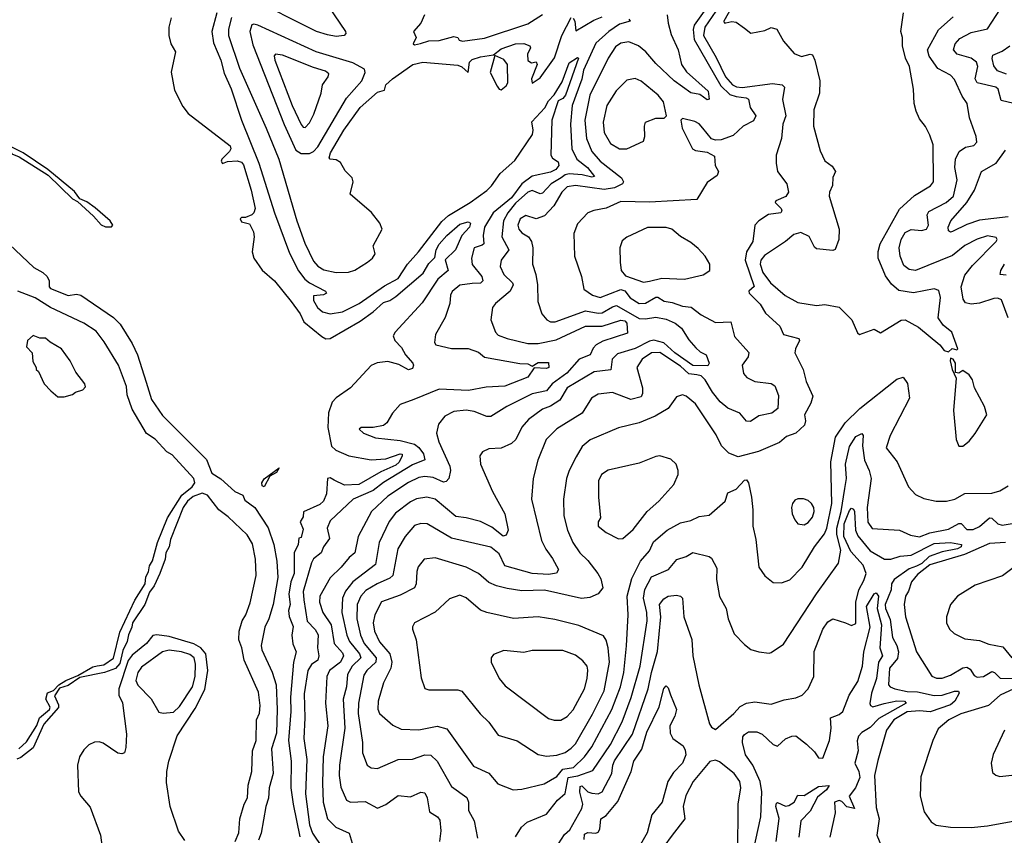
# Model space of a CAD drawing. Extents: x 1268547 to 1425625, y 515768 to 616754.
# Tile 401 of 507: x 1349279 to 1354056, y 598115 to 602072. Entities that reach past the tile are written whole.
import ezdxf

# ---------------------------------------------------------------- set-up
doc = ezdxf.new("R2010")
doc.units = 0

msp = doc.modelspace()

# ---------------------------------------------------------------- linework, layer by layer
at = {"layer": '0CON10XD'}
for points in [[(1350777.5, 602135), (1350860, 602015), (1350862, 602005), (1350854.3, 601995.7), (1350815, 601990.9), (1350772.6, 601997.4), (1350720, 602015), (1350385, 602183.9)], [(1352691.5, 602165), (1352602.9, 602035), (1352596.8, 601995), (1352658.6, 601888.6), (1352703.8, 601795), (1352737.6, 601755), (1352756.2, 601746.2), (1352785, 601743.3), (1352931.9, 601761.9), (1352979.2, 601755), (1352990.4, 601745)], [(1352745.9, 602154.1), (1352696, 602065), (1352697, 602057), (1352705, 602056), (1352735, 602062.5), (1352755, 602060), (1352795, 602030), (1352826.4, 602006.4), (1352895, 602018.8), (1352925, 602033.3), (1352952.5, 602025), (1352985, 601966.7), (1353037, 601907), (1353072.9, 601892.9), (1353115, 601904.4), (1353125, 601901.4), (1353137.3, 601875), (1353161.6, 601775), (1353158.8, 601715), (1353132.8, 601635), (1353130, 601555), (1353162.1, 601435), (1353185, 601386.2), (1353221.2, 601361.2), (1353237.5, 601335), (1353224.4, 601305.6), (1353222.7, 601267.3), (1353207.5, 601235), (1353205.7, 601215), (1353255.7, 601055), (1353253.1, 601005), (1353235, 600956.2), (1353225, 600952.5), (1353145, 600959.5), (1353135, 600968), (1353109.2, 601019.2), (1353069.2, 601039.2), (1353035, 601030), (1352994.4, 600995.6), (1352892.5, 600927.5), (1352874.6, 600905.4), (1352871.4, 600885), (1352885.3, 600845.3), (1352921.7, 600795), (1352993.4, 600733.4), (1353055, 600700.2), (1353145, 600684.3), (1353185, 600689.6), (1353255, 600676.9), (1353316, 600615), (1353343.1, 600553.1), (1353354.2, 600544.2), (1353425, 600570), (1353455, 600552), (1353555, 600614), (1353575, 600615.7), (1353639.3, 600579.3), (1353743.6, 600493.6), (1353765, 600467.5), (1353785, 600460)], [(1350236.2, 602105), (1350211.4, 602015), (1350219.2, 601959.2), (1350254.6, 601875), (1350271.5, 601811.5), (1350305, 601736), (1350356.1, 601585), (1350439.8, 601375), (1350515.6, 601135), (1350588.6, 600938.6), (1350632.8, 600852.8), (1350663.4, 600813.4), (1350685, 600794.3), (1350762.5, 600755), (1350767.5, 600745), (1350753.3, 600736.7), (1350705, 600732.5), (1350705, 600710), (1350724.8, 600674.8), (1350749.2, 600655), (1350785, 600645.4), (1350845.6, 600655), (1350927.1, 600695), (1351049.1, 600780.9), (1351115, 600815.6), (1351160.8, 600885), (1351214.7, 600945.3), (1351327.4, 601092.6), (1351358.9, 601121.1), (1351464.5, 601185), (1351545, 601243.6), (1351568.3, 601265), (1351610.9, 601325), (1351681.8, 601388.2), (1351767.2, 601515), (1351770.9, 601535), (1351763.9, 601576.1), (1351826.3, 601643.7), (1351845, 601677.2), (1351872.4, 601707.6), (1351910.6, 601769.4), (1351945, 601863.1), (1351985, 601888.5), (1351990, 601885), (1351926.5, 601705), (1351915, 601689.7), (1351892.2, 601677.8), (1351861.1, 601585), (1351855.8, 601415), (1351865, 601399.7), (1351892.2, 601382.2), (1351895.2, 601365), (1351879.7, 601345), (1351855, 601331.6), (1351765, 601313.3), (1351715, 601274.6), (1351665, 601207.3), (1351576.3, 601135), (1351534.8, 601065), (1351528.1, 601025), (1351530.8, 600985), (1351522.9, 600977.1), (1351484.4, 600965.6), (1351471.6, 600915), (1351473.9, 600883.9), (1351521.8, 600825), (1351526.8, 600805), (1351515, 600792.9), (1351475, 600792.3), (1351415, 600782.9), (1351377.1, 600752.9), (1351369.1, 600735), (1351366, 600695), (1351343.2, 600626.8), (1351296, 600545), (1351291.9, 600505), (1351298, 600495), (1351375, 600476.8), (1351455, 600476.7), (1351505, 600457.9), (1351534, 600435), (1351705, 600403.2), (1351745, 600402.5), (1351765, 600391.4), (1351795, 600407.8), (1351845, 600408.8), (1351845.8, 600385), (1351835, 600380), (1351775, 600383.3), (1351745, 600337.8), (1351633.3, 600293.3), (1351541.9, 600288.1), (1351457.4, 600272.6), (1351315, 600278.4), (1351191, 600229), (1351125, 600204.4), (1351087.4, 600162.6), (1351060, 600115), (1351045, 600103.3), (1350995, 600092.5), (1350936.4, 600093.6), (1350926.7, 600085), (1350946.7, 600065), (1351005, 600042.5), (1351125, 600030.4), (1351195, 600011.7), (1351215, 599996.2), (1351238.7, 599965), (1351244.2, 599935.8), (1351185, 599912.6), (1351045, 599826.1), (1350995, 599787.1), (1350897.1, 599745), (1350785, 599640.5), (1350770.8, 599605), (1350782.9, 599555), (1350753.3, 599515), (1350741.5, 599485), (1350705, 599455.4), (1350695, 599436.5), (1350655, 599297.5), (1350657.2, 599257.2), (1350673.5, 599153.5), (1350713.6, 599113.6), (1350726.8, 599086.8), (1350723.9, 599025), (1350731.1, 598985), (1350725.3, 598965), (1350695, 598943.1), (1350677.8, 598915), (1350659.2, 598800.8), (1350663.5, 598685), (1350657.6, 598585), (1350672, 598482), (1350666.2, 598316.2), (1350685.5, 598165.5), (1350700.5, 598125), (1350746.2, 598055)], [(1352420.4, 602095), (1352425.5, 602055), (1352439.7, 601999.7), (1352474.6, 601925), (1352490, 601855), (1352515, 601819.4), (1352619.5, 601725), (1352625, 601686.7), (1352615, 601682.7), (1352578.2, 601708.2), (1352535, 601717.6), (1352455, 601774.6), (1352365, 601858.6), (1352317.5, 601915), (1352281.6, 601945), (1352235, 601964.3), (1352195, 601957.6), (1352169.5, 601940.5), (1352134.4, 601885.6), (1352045.3, 601705), (1352021.4, 601585), (1352029.6, 601495), (1352055, 601432.9), (1352095.3, 601385), (1352198.2, 601305), (1352209.1, 601285), (1352204, 601276), (1352165, 601255.6), (1352115, 601248.6), (1351975, 601267.4), (1351935, 601260.2), (1351909.2, 601235), (1351871.3, 601168.7), (1351825, 601119.3), (1351785, 601106.2), (1351735, 601121.2), (1351707.3, 601105), (1351696.6, 601075), (1351701.6, 601055), (1351715, 601038.2), (1351747.6, 601017.6), (1351762.9, 600995), (1351769.6, 600965), (1351766.5, 600885), (1351783.8, 600835), (1351792.2, 600785), (1351793.6, 600705), (1351811.9, 600645), (1351837.5, 600615), (1351855, 600605.5), (1351876.4, 600606.4), (1352025, 600659.4), (1352085, 600647.4), (1352105, 600649.2), (1352155, 600679.3), (1352175, 600684.4), (1352285, 600622.1), (1352315, 600619.8), (1352365, 600627.8), (1352415, 600618.7), (1352459, 600599), (1352490, 600575), (1352525, 600517.8), (1352559.4, 600479.4), (1352580, 600460), (1352610, 600445), (1352623.5, 600405), (1352618.2, 600391.8), (1352545, 600393.7), (1352457.2, 600455), (1352405, 600504.5), (1352356.4, 600516.4), (1352335, 600512.5), (1352265, 600477.2), (1352178.9, 600451.1), (1352153.1, 600425), (1352147, 600373), (1352066.6, 600363.4), (1351935, 600285.2), (1351900, 600225), (1351855, 600196.2), (1351815, 600182.2), (1351747.8, 600132.2), (1351715.4, 600095), (1351686.5, 600035), (1351664.7, 600015.3), (1351615, 599992.9), (1351555, 599989.5), (1351524, 599975), (1351512.5, 599955), (1351515.6, 599915), (1351573.3, 599783.2), (1351633.6, 599675), (1351649.4, 599595), (1351639.1, 599570.9), (1351624.3, 599565.7), (1351569.2, 599609.2), (1351515, 599636.7), (1351445, 599655.7), (1351395, 599661.3), (1351295.5, 599745), (1351255, 599755.8), (1351205, 599746.9), (1351175, 599732.9), (1351103.2, 599676.8), (1351072.1, 599637.9), (1351023.3, 599535), (1351005, 599428.2), (1350895.4, 599344.6), (1350860.2, 599299.8), (1350845.2, 599265), (1350842.9, 599195), (1350866.6, 599085), (1350879.3, 599055), (1350928.4, 598995), (1350933.9, 598975), (1350891.9, 598935), (1350869.6, 598895), (1350864.8, 598835), (1350848.7, 598775), (1350856.7, 598635), (1350830.2, 598455), (1350829.1, 598405), (1350837.7, 598347.7), (1350864.7, 598284.7), (1350885, 598275.5), (1350955, 598279.4), (1351015, 598246.9), (1351055, 598264.3), (1351115, 598308.2), (1351175, 598301.5), (1351225, 598323.8), (1351245, 598320.6), (1351256.5, 598296.5), (1351268.3, 598228.3), (1351305.6, 598205), (1351318.1, 598188.1), (1351323.1, 598136.9), (1351315.5, 598085)], [(1351242.5, 602095), (1351226, 602055), (1351190, 602015), (1351202.9, 601985), (1351187.5, 601955), (1351195, 601950), (1351224.5, 601955.5), (1351265, 601968.9), (1351315, 601971.4), (1351385, 601989.6), (1351405.7, 601985.7), (1351411.7, 601971.7), (1351427, 601967), (1351535, 601982.8), (1351745, 602052), (1351815, 602096.3)], [(1352615.8, 602135), (1352551.4, 602045), (1352546.5, 602023.5), (1352551, 601975), (1352681.5, 601751.5), (1352725, 601709.2), (1352755, 601698.6), (1352803.2, 601693.2), (1352815, 601685.5), (1352822.5, 601645), (1352850.3, 601605), (1352838.9, 601581.1), (1352789.2, 601555), (1352740.9, 601509.1), (1352681.7, 601488.3), (1352655, 601487.1), (1352635, 601494), (1352592.9, 601545), (1352575, 601566.9), (1352555, 601577.1), (1352495, 601592.5), (1352487.5, 601585), (1352492.5, 601545), (1352543.8, 601445), (1352557.3, 601437.3), (1352615, 601428.6), (1352649.5, 601409.5), (1352653.3, 601365), (1352668.8, 601335), (1352663.3, 601315), (1352615, 601281.2), (1352565, 601199.2), (1352335, 601185.7), (1352195, 601189.3), (1352125, 601157.5), (1352065, 601146.5), (1352035, 601134.4), (1351985, 601081.4), (1351967.7, 601035), (1351970.9, 600925), (1352005.4, 600825.4), (1352015.7, 600765), (1352057.5, 600735), (1352095, 600723.6), (1352195, 600763.4), (1352215, 600756.6), (1352241.7, 600721.7), (1352285, 600695.2), (1352315, 600696), (1352365, 600725.8), (1352375, 600725.3), (1352406.3, 600706.3), (1352445, 600700), (1352495, 600681.8), (1352536.5, 600676.5), (1352585, 600639.6), (1352655, 600602.7), (1352728.6, 600605), (1352747.5, 600535), (1352816.8, 600456.8), (1352813.2, 600436.8), (1352784.4, 600395), (1352790.6, 600355), (1352807.5, 600335), (1352845, 600316.4), (1352925, 600306.4), (1352943.1, 600295), (1352961.4, 600248.6), (1352957.8, 600185), (1352928, 600162), (1352865, 600149.4), (1352825, 600122.9), (1352805, 600123.3), (1352772.5, 600162.5), (1352715, 600186.2), (1352678.1, 600218.1), (1352639.7, 600265), (1352604.5, 600325), (1352585, 600344.1), (1352565, 600348.3)], [(1353785, 600460), (1353803.6, 600476.4), (1353825, 600470), (1353830, 600475), (1353802, 600555), (1353759.7, 600589.7), (1353736, 600625), (1353746.7, 600723.3), (1353738.5, 600758.5), (1353715, 600765.4), (1353615, 600747.3), (1353545, 600757.3), (1353508.5, 600788.5), (1353479.6, 600829.6), (1353443.9, 600915), (1353443.4, 600946.6), (1353453.3, 600985), (1353547, 601153), (1353621, 601219), (1353698.6, 601265), (1353712.5, 601285), (1353711.5, 601465), (1353695, 601512), (1353673.3, 601553.3), (1353645, 601590), (1353627.9, 601627.9), (1353618.5, 601665), (1353615.3, 601735.3), (1353596, 601845), (1353577.5, 601885), (1353562.7, 601945), (1353561.8, 601985), (1353553.8, 602015), (1353566.4, 602105)], [(1354102, 601665), (1354040.4, 601680.4), (1354026.2, 601735), (1354015.6, 601745), (1353924.5, 601765), (1353914.8, 601785), (1353928.1, 601845), (1353921.9, 601865), (1353895.4, 601885.5), (1353827.8, 601905), (1353808.9, 601925), (1353818.2, 601955), (1353840.2, 601979.8), (1353895, 602008.8), (1353975, 602026.5), (1354037.8, 602125)], [(1350015, 602080.5), (1350003.3, 602035), (1350003.7, 601995), (1350012.8, 601955), (1350035.4, 601915), (1350013.6, 601816.4), (1350030.8, 601729.3), (1350070.1, 601650.1), (1350097.2, 601617.2), (1350300, 601460), (1350303.2, 601445), (1350297.9, 601432.1), (1350260.5, 601395), (1350257.1, 601385), (1350263.4, 601373.4), (1350286.8, 601383.2), (1350335, 601386.1), (1350355, 601380.9), (1350365, 601367.8), (1350403, 601245), (1350421.5, 601155), (1350415.6, 601135), (1350405.4, 601124.6), (1350375, 601111.9), (1350355, 601112.5), (1350349.4, 601105), (1350355, 601091.1), (1350395, 601081.2), (1350413.3, 601043.2), (1350417.4, 601017.4), (1350407.5, 600945), (1350415.7, 600915), (1350455, 600856), (1350515, 600804.5), (1350596.5, 600705), (1350640.9, 600645), (1350657.3, 600605), (1350745.8, 600534.2), (1350765, 600522.9), (1350785.6, 600525), (1350930.4, 600609.6), (1350995, 600653.6), (1351045, 600699.4), (1351075, 600709.2), (1351105, 600728.8), (1351237.3, 600842.7), (1351265, 600888.7), (1351292.7, 600917.3), (1351300, 600955), (1351315, 600982.8), (1351351.9, 601025), (1351415, 601079), (1351455, 601090.2), (1351467.1, 601085), (1351461.6, 601065), (1351424.8, 601025.2), (1351394.2, 600955), (1351344.2, 600905.8), (1351358.2, 600855), (1351307.5, 600812.5), (1351232, 600698), (1351100.5, 600555), (1351091.7, 600538.3), (1351098.9, 600515), (1351131.8, 600481.8), (1351150.9, 600445), (1351185.9, 600405.9), (1351190, 600395), (1351185, 600379.5), (1351165, 600372.5), (1351118.7, 600398.7), (1351065, 600413.1), (1351013.2, 600406.8), (1350985, 600394.5), (1350884.6, 600285.4), (1350815, 600236.3), (1350795, 600215.3), (1350777.6, 600165), (1350773.9, 600093.9), (1350792.2, 600002.2), (1350813.9, 599983.9), (1350876.2, 599956.1), (1350985, 599935.5), (1351055, 599940.9), (1351125, 599965.5), (1351134.4, 599964.4), (1351135.3, 599955), (1351120.4, 599925), (1351105, 599910.3), (1351031.8, 599878.2), (1350925, 599817.3), (1350855, 599814), (1350805, 599837.7), (1350785, 599849.2), (1350772.1, 599845), (1350768.3, 599771.7), (1350754, 599735), (1350735, 599719.7), (1350656.4, 599683.6), (1350655, 599660), (1350640, 599635), (1350655, 599600), (1350645, 599560), (1350633, 599557), (1350630, 599525), (1350611.5, 599485), (1350611.4, 599385), (1350594.8, 599345.2), (1350584.5, 599285), (1350591.3, 599235), (1350584.3, 599205.7), (1350586, 599176), (1350606.9, 599126.9), (1350599.6, 599085), (1350605, 599043.3), (1350620, 599005), (1350608.2, 598955), (1350592.4, 598785), (1350595.2, 598715.2), (1350583, 598575), (1350596.5, 598475), (1350594.7, 598345), (1350605.6, 598265.6), (1350637.8, 598107.8)], [(1350307.4, 602082.6), (1350292.2, 602025), (1350292.3, 601995), (1350346, 601836), (1350475.5, 601545.5), (1350535.9, 601395), (1350623.8, 601095), (1350663.2, 600986.8), (1350705, 600900.5), (1350726.2, 600876.2), (1350755, 600858.3), (1350814.6, 600844.6), (1350875, 600847.3), (1350905, 600856.6), (1350966.7, 600895), (1350990.9, 600915), (1351003.2, 600935), (1350994.6, 600975), (1351037.2, 601055), (1351026.7, 601085), (1350986.5, 601136.5), (1350882.5, 601225), (1350898, 601285), (1350892.5, 601305), (1350858.8, 601338.8), (1350835, 601379.5), (1350815, 601391.8), (1350785.6, 601395.6), (1350781.1, 601401.1), (1350786.8, 601425), (1350851.6, 601535), (1350931.9, 601645), (1351015, 601719.5), (1351049.7, 601730.3), (1351055.8, 601755), (1351088.1, 601785), (1351186.2, 601855), (1351234.7, 601865.3), (1351405, 601850.3), (1351425, 601843.5), (1351455, 601816), (1351460.8, 601865), (1351475, 601878.1), (1351515, 601891.7), (1351578.3, 601901.7), (1351615, 601930.2), (1351685, 601954.2), (1351725, 601956), (1351753.8, 601945), (1351757.5, 601935), (1351743.3, 601905), (1351745, 601873.8), (1351761.9, 601861.9), (1351785, 601866.7), (1351790.6, 601855), (1351762.2, 601785), (1351765, 601763.8), (1351805, 601788.8), (1351874.1, 601885.9), (1351908.7, 601995), (1351955, 602082.5)], [(1350685, 601421.8), (1350705, 601432.2), (1350725, 601454.1), (1350865, 601690.8), (1350939.2, 601775), (1350955.8, 601815.8), (1350952.3, 601832.3), (1350895, 601862.7), (1350717.8, 601915), (1350435, 602045.3), (1350415, 602050.7), (1350405, 602047.3), (1350395.3, 602014.7), (1350410.1, 601950.1), (1350562.5, 601562.5), (1350619.3, 601439.3), (1350645, 601423.1), (1350685, 601421.8)], [(1352234.2, 602075), (1352240.8, 602065), (1352189.7, 602050.3), (1352137.2, 602015), (1352075, 601958.4), (1352015, 601826), (1352006.4, 601783.6), (1351959.4, 601655), (1351951.9, 601565), (1351958.7, 601445), (1351982.4, 601395), (1352034.2, 601355), (1352068.3, 601311.7), (1352055, 601307.1), (1352008.9, 601318.9), (1351945, 601323.7), (1351925, 601318.6), (1351905.9, 601305), (1351858, 601275), (1351815, 601230), (1351805, 601226.9), (1351765, 601243), (1351745, 601235.5), (1351685, 601182), (1351647.8, 601135), (1351625.8, 601095), (1351618.5, 601018.5), (1351652.8, 600955), (1351615.4, 600905), (1351610, 600875), (1351628.6, 600835), (1351670, 600795), (1351673.1, 600785), (1351658.7, 600755), (1351587.5, 600695), (1351573.1, 600675), (1351564.5, 600615), (1351586.9, 600555), (1351600.8, 600540.8), (1351645, 600525.5), (1351745, 600500.2), (1351795, 600501), (1351882.2, 600517.8), (1352025, 600585.2), (1352105, 600584.8), (1352195, 600613.5), (1352215, 600610.2), (1352225, 600599.6), (1352228.6, 600551.4), (1352108.1, 600511.9), (1352076.5, 600495), (1352061.9, 600478.1), (1352047.6, 600445), (1351994.1, 600425), (1351933.9, 600356.1), (1351862.6, 600305), (1351835, 600270.5), (1351765, 600256.6), (1351643.3, 600195), (1351565, 600146.9), (1351545, 600146.7), (1351485, 600170.7), (1351445, 600177.3), (1351385, 600170), (1351341.3, 600148.7), (1351310.9, 600109.1), (1351301.8, 600065), (1351313, 600023), (1351366, 599905), (1351369.7, 599885), (1351361.8, 599845), (1351348.2, 599831.8), (1351335, 599828.6), (1351285, 599849.8), (1351245, 599856), (1351215, 599849.8), (1351165, 599826.7), (1351065, 599759.8), (1350986.6, 599685), (1350921.4, 599565), (1350904.7, 599485.3), (1350877, 599463), (1350839.2, 599415), (1350785, 599363.8), (1350735.3, 599275), (1350733.1, 599245), (1350749.7, 599195), (1350789.8, 599135), (1350804.8, 599044.8), (1350845, 598999.7), (1350850.6, 598985), (1350835.1, 598954.9), (1350781.7, 598915), (1350768.8, 598885), (1350762.6, 598755), (1350773.6, 598645), (1350750.9, 598495), (1350747.7, 598367.7), (1350751.6, 598275), (1350773.1, 598195), (1350813.4, 598153.4), (1350878.5, 598125), (1350907.4, 598027.4)], [(1351965, 602078.7), (1351972.4, 602065), (1351977.5, 602017.5), (1352065, 602069.7), (1352105, 602084.8)], [(1354074.7, 600625), (1354042.2, 600712.2), (1354025, 600720.4), (1354005, 600718.6), (1353935, 600696.5), (1353895, 600692), (1353867.8, 600697.8), (1353856.2, 600716.2), (1353846.8, 600775), (1353865, 600832.2), (1353901.1, 600878.9), (1354016.9, 600995), (1354020.8, 601005), (1354016.2, 601015), (1353975, 601022.5), (1353925, 601007.6), (1353865, 600976.7), (1353805, 600927.5), (1353625, 600855.3), (1353595, 600859.2), (1353568.7, 600878.7), (1353550.4, 600925), (1353545.8, 600965), (1353555, 601005.6), (1353575, 601038.5), (1353605, 601054), (1353655, 601048.7), (1353677.8, 601055), (1353688.1, 601075), (1353682.2, 601125), (1353689.2, 601140.8), (1353774.8, 601185.2), (1353809.7, 601215), (1353827.4, 601295), (1353816.7, 601355), (1353818.9, 601395), (1353837.1, 601432.9), (1353867.1, 601452.9), (1353908.8, 601461.2), (1353922.7, 601477.3), (1353919.4, 601505), (1353886.4, 601595), (1353875.4, 601665), (1353851, 601701), (1353815, 601781.4), (1353795, 601802.2), (1353733.9, 601835), (1353690.8, 601895), (1353683.1, 601925), (1353737.3, 602022.7), (1353807.5, 602085)], [(1350665, 601548), (1350685, 601570.7), (1350707.1, 601612.9), (1350742.2, 601715), (1350748, 601755), (1350776.7, 601795), (1350778.7, 601808.7), (1350762.5, 601822.5), (1350705, 601839.2), (1350555, 601898.9), (1350521.2, 601905), (1350513.8, 601896.2), (1350516.7, 601875), (1350601, 601655), (1350645, 601562.7), (1350655, 601550), (1350665, 601548)], [(1354066.8, 601806.8), (1354023.8, 601823.9), (1354005, 601848.1), (1353996.4, 601883.6), (1353999.7, 601900.3), (1354045, 601918.8), (1354083.5, 601945)], [(1351615, 601731.4), (1351639.4, 601750.6), (1351647.7, 601765), (1351646.1, 601855), (1351628.3, 601878.2), (1351585, 601897.5), (1351561.3, 601815), (1351595, 601748.9), (1351605, 601734.4), (1351615, 601731.4)], [(1352225, 601444.5), (1352305, 601481.9), (1352312.5, 601505), (1352310, 601555), (1352315.4, 601574.6), (1352365, 601594.3), (1352406.2, 601593.8), (1352417.5, 601605), (1352402.5, 601672.5), (1352376.7, 601705), (1352295, 601772.9), (1352265, 601785.6), (1352225, 601778.2), (1352172.9, 601727.1), (1352128.4, 601655), (1352109.3, 601575), (1352115.3, 601525), (1352145, 601471.1), (1352188.8, 601445), (1352225, 601444.5)], [(1352990.4, 601745), (1352980, 601685), (1352995.4, 601605), (1352982.1, 601565), (1352975.4, 601495), (1352949.4, 601415), (1352949.2, 601375), (1352955.8, 601335), (1353001.1, 601275), (1353009.5, 601235), (1352996.2, 601213.8), (1352946.9, 601193.1), (1352944.2, 601185), (1352973.1, 601155), (1352976.9, 601145), (1352971.2, 601135), (1352912.7, 601127.3), (1352864.7, 601095.3), (1352845.6, 601075), (1352836.4, 600995), (1352804.8, 600945.2), (1352798.9, 600905), (1352842.5, 600777.5), (1352816, 600755), (1352818.1, 600745), (1352871.7, 600691.8), (1352897.4, 600647.4), (1352967.1, 600585), (1352984.2, 600545), (1353059.2, 600525), (1353063.1, 600515), (1353042.9, 600475), (1353039.5, 600455), (1353080.8, 600375), (1353095, 600316.2), (1353126.8, 600245), (1353118.1, 600211.9), (1353086.2, 600155), (1353090.8, 600125), (1353086.7, 600105), (1353045, 600065.8), (1352999.7, 600050.3), (1352965, 600020), (1352863.2, 599976.8), (1352765, 599950.6), (1352719.3, 599969.3), (1352684, 600005), (1352658.3, 600058.3), (1352558.7, 600208.7), (1352513.3, 600245), (1352495, 600251.2), (1352465, 600241.2), (1352425.6, 600185), (1352361.8, 600148.2), (1352283.9, 600116.1), (1352185, 600090.9), (1352047.1, 600032.9), (1352008.6, 600001.4), (1351978.5, 599951.5), (1351944.7, 599885), (1351932, 599845), (1351917.3, 599745), (1351920, 599665), (1351937.5, 599595), (1351962.9, 599535), (1351997.1, 599485), (1352035, 599447.9), (1352084.6, 599384.6), (1352098.8, 599358.8), (1352108.9, 599315), (1352085, 599286.7), (1352045, 599268.2), (1352005, 599262.9), (1351825, 599303.5), (1351715, 599301.4), (1351645, 599311.8), (1351592, 599325), (1351555, 599341.5), (1351505, 599384.7), (1351445, 599415.3), (1351295, 599460.9), (1351242, 599455), (1351213.3, 599416.7), (1351206.2, 599395), (1351202.5, 599335), (1351194.5, 599315), (1351125, 599279.1), (1351035, 599246.7), (1351002.8, 599185), (1350994.8, 599145), (1351001.1, 599105), (1351025, 599054), (1351074.7, 598995), (1351085.3, 598955), (1351079.2, 598925), (1351044.6, 598855), (1351018.5, 598765), (1351016.3, 598726.3), (1351024.4, 598705), (1351088.9, 598648.9), (1351129.8, 598629.8), (1351215, 598627.1), (1351304.5, 598644.5), (1351351.2, 598631.2), (1351480.4, 598450.4), (1351555, 598415.6), (1351598.8, 598365), (1351674.1, 598335.9), (1351715, 598338.9), (1351824.2, 598365), (1351885, 598400.5), (1351914.2, 598435.8), (1351966.8, 598443.2), (1352019.8, 598495), (1352055, 598544.7), (1352152.6, 598725), (1352194.8, 598835), (1352210, 598905), (1352223.8, 599033.8), (1352232.1, 599185), (1352225.8, 599275), (1352249.8, 599360.2), (1352291.6, 599445), (1352334.5, 599495.5), (1352355, 599539.2), (1352420, 599595), (1352485, 599631.1), (1352535, 599642.5), (1352575, 599662.1), (1352625, 599668), (1352702.2, 599735), (1352714.5, 599775.5), (1352755, 599794), (1352795, 599838), (1352805, 599838.8), (1352815.5, 599825.5), (1352829.4, 599755), (1352836.6, 599693.4), (1352835.6, 599615), (1352850, 599550), (1352865.5, 599415), (1352894.1, 599374.1), (1352935, 599341.9), (1352975, 599339.5), (1353015, 599353.5), (1353075.5, 599415), (1353135.2, 599514.8), (1353183, 599577), (1353195, 599605.5), (1353219.8, 599725), (1353214, 599926), (1353236.5, 600046.5), (1353283.9, 600116.1), (1353354.8, 600185.2), (1353535, 600328.1), (1353565, 600338), (1353586.5, 600306.5), (1353596.4, 600235), (1353501.8, 600055), (1353482.9, 599995), (1353536.6, 599926.6), (1353591.9, 599805), (1353625, 599768.5), (1353665, 599748.2), (1353725, 599735.7), (1353775, 599735.5), (1353816.2, 599745), (1353865, 599772.5), (1353995.4, 599774.6), (1354033.6, 599786.4), (1354075, 599810)], [(1349725, 601066.7), (1349731.2, 601075), (1349717.8, 601095), (1349645, 601159.1), (1349605, 601187.9), (1349572, 601202), (1349545, 601237.7), (1349415.5, 601345), (1349296.9, 601425), (1349245, 601451.8), (1349229.1, 601450.9), (1349225.5, 601445), (1349240.6, 601420.6), (1349276.4, 601406.4), (1349417.6, 601317.6), (1349535, 601203.3), (1349559.8, 601189.8), (1349638.2, 601118.2), (1349675, 601075.8), (1349695, 601067.1), (1349725, 601066.7)], [(1354074.5, 601115.5), (1353935, 601098.3), (1353875, 601078.7), (1353805, 601043.9), (1353795, 601041.5), (1353785, 601047.5), (1353783.8, 601065), (1353796.9, 601095), (1353874, 601185), (1353910.8, 601245), (1353945.3, 601334.7), (1354016.2, 601375), (1354061.4, 601438.6)], [(1352305, 600797.7), (1352335, 600803.7), (1352395, 600817.6), (1352505, 600812.5), (1352595.4, 600834.6), (1352628, 600855), (1352628.1, 600885), (1352605.6, 600925), (1352571.7, 600961.7), (1352535, 600991.1), (1352485, 601019.5), (1352442.9, 601055), (1352415, 601064.1), (1352325, 601062.7), (1352225, 601017.3), (1352201.7, 600998.3), (1352190.5, 600965), (1352192.2, 600895), (1352198.1, 600855), (1352219.1, 600829.1), (1352305, 600797.7)], [(1349230.7, 600980.7), (1349348.7, 600868.7), (1349391.1, 600845), (1349412.4, 600825), (1349422.4, 600805), (1349422.2, 600775), (1349428.3, 600768.3), (1349515, 600733.8), (1349555, 600740), (1349575.4, 600735), (1349735, 600627.4), (1349767.4, 600595), (1349825, 600501.3), (1349851.6, 600445), (1349892.7, 600312.7), (1349919.2, 600229.2), (1349971.8, 600151.8), (1350185, 599937.3), (1350211.3, 599871.3), (1350255, 599844.7), (1350322.9, 599782.9), (1350362.2, 599765), (1350370.9, 599740.9), (1350420.2, 599705), (1350485, 599606.4), (1350511.7, 599525), (1350527.7, 599445), (1350531.6, 599365), (1350509, 599235), (1350488, 599165), (1350468.5, 599125), (1350450.7, 599035), (1350454.5, 599014.5), (1350504.6, 598905.4), (1350522.9, 598845), (1350528.4, 598725), (1350525, 598610), (1350501.5, 598535), (1350509.9, 598415), (1350488.9, 598345), (1350487.2, 598295), (1350474.2, 598255), (1350451.5, 598125), (1350438.4, 598091.6)], [(1354065, 600832), (1354036.1, 600836.1), (1354039.4, 600855), (1354056.4, 600885)], [(1349276, 598534), (1349312.3, 598567.7), (1349362.4, 598647.6), (1349375, 598684.3), (1349424.4, 598725), (1349426.9, 598736.9), (1349406.4, 598775), (1349415, 598805.8), (1349442.7, 598817.3), (1349470, 598845), (1349503.1, 598865), (1349560.8, 598889.2), (1349635, 598932.8), (1349655, 598937.5), (1349688.1, 598941.9), (1349735.2, 598974.8), (1349765, 599100.8), (1349837.5, 599255), (1349888.5, 599335), (1349890.8, 599369.2), (1349905, 599392.5), (1349908.7, 599421.3), (1349923.2, 599446.8), (1349947.7, 599535), (1349996.9, 599655), (1350065.9, 599765), (1350115.5, 599804.5), (1350129.5, 599825), (1350124.1, 599845), (1350019.8, 599959.8), (1349993.3, 599975), (1349936.5, 600036.5), (1349895, 600064.7), (1349825, 600182.5), (1349801, 600251), (1349798.4, 600291.6), (1349758.4, 600395), (1349688.9, 600508.9), (1349650.1, 600560.1), (1349589.9, 600599.9), (1349428.4, 600675), (1349355, 600722.3), (1349270.7, 600755)], [(1349495, 600242.5), (1349535, 600253.3), (1349550, 600265), (1349585, 600276.7), (1349599.2, 600290.8), (1349595.6, 600305), (1349551.6, 600361.6), (1349525, 600416.8), (1349482.9, 600475), (1349427, 600507), (1349405, 600526.5), (1349377.3, 600527.3), (1349345, 600540), (1349317.5, 600515), (1349312.5, 600485), (1349340, 600455), (1349343, 600413), (1349360, 600385), (1349360, 600375), (1349370, 600365), (1349397.5, 600305), (1349430.7, 600270.7), (1349465, 600242.5), (1349495, 600242.5)], [(1352565, 600348.3), (1352525, 600353.5), (1352485, 600390.3), (1352385, 600456.5), (1352343.8, 600455), (1352299.1, 600425), (1352272.9, 600385), (1352300.3, 600285), (1352301.3, 600258.7), (1352295, 600242), (1352245, 600229.7), (1352155, 600262.3), (1352085, 600254.6), (1352053.6, 600235), (1352007.9, 600162.1), (1351885, 600086), (1351832.9, 600035), (1351793.2, 599935), (1351770.5, 599845), (1351762.7, 599745), (1351811.1, 599545), (1351832.2, 599502.2), (1351865, 599457.8), (1351893.1, 599405), (1351883.8, 599386.2), (1351845, 599380.4), (1351765, 599384.6), (1351632.2, 599422.2), (1351605, 599480), (1351565, 599512.7), (1351375, 599556.5), (1351256.1, 599626.1), (1351225, 599628.2), (1351195, 599617.5), (1351148.8, 599565), (1351114.7, 599505), (1351089.2, 599375), (1351075, 599361.6), (1351013.6, 599335), (1350958.3, 599301.7), (1350935.2, 599274.8), (1350917.1, 599235), (1350914.5, 599165), (1350933.5, 599085), (1350950.8, 599045), (1351008.8, 598975), (1351007, 598955), (1350963, 598915), (1350949, 598891), (1350922.8, 598755), (1350921.2, 598705), (1350942.8, 598565), (1350942.2, 598515), (1350964.5, 598454.5), (1350985, 598441.5), (1351015, 598439.5), (1351115, 598482.5), (1351185, 598483.8), (1351245, 598505.3), (1351273.3, 598503.2), (1351304.4, 598474.4), (1351375, 598351.1), (1351448.3, 598298.2), (1351456.8, 598275), (1351456.4, 598235), (1351483.5, 598185), (1351500.2, 598100.2)], [(1353835, 600002.5), (1353855, 600002.9), (1353885, 600027.1), (1353915, 600064.4), (1353970.8, 600155), (1353960, 600195), (1353911.2, 600285), (1353901.2, 600325), (1353885, 600348), (1353855, 600370), (1353835, 600357.5), (1353820, 600360), (1353820, 600405), (1353807.5, 600425), (1353795, 600430), (1353793, 600417), (1353803.8, 600375), (1353823, 600333), (1353809.4, 600175), (1353823.1, 600035), (1353835, 600002.5)], [(1351685, 598107.8), (1351714.3, 598154.3), (1351740.8, 598179.2), (1351835, 598216.9), (1351888.2, 598285), (1351925, 598316.7), (1351940.7, 598395), (1351986.6, 598403.4), (1352060.4, 598429.6), (1352144.8, 598555), (1352202.5, 598665), (1352246.1, 598783.9), (1352288.8, 598935), (1352323.5, 599155), (1352322.2, 599195), (1352305.2, 599265), (1352312.5, 599307.5), (1352345, 599368.8), (1352426.3, 599403.7), (1352466.7, 599453.3), (1352512.5, 599467.5), (1352545, 599487.3), (1352625, 599467.8), (1352635, 599460), (1352660.7, 599410.7), (1352660, 599355), (1352675, 599272.5), (1352706, 599215), (1352717.1, 599165), (1352745, 599092.5), (1352795, 599040), (1352826.4, 599016.4), (1352865, 599004), (1352915, 598998), (1352925, 599002), (1352985, 599042), (1353144.2, 599285.8), (1353252.1, 599435), (1353262.3, 599497.7), (1353244.2, 599574.2), (1353242.9, 599605), (1353264.5, 599685), (1353282.2, 599797.8), (1353290.2, 599845), (1353285.4, 599915), (1353305, 600001.4), (1353335, 600049.6), (1353365, 600064.2), (1353371.9, 600055), (1353367.8, 600005), (1353377.8, 599935), (1353400.8, 599885), (1353410.2, 599845), (1353390.7, 599705), (1353393.6, 599633.6), (1353415, 599602.5), (1353547.5, 599595), (1353600.6, 599570.6), (1353645, 599562.5), (1353695, 599582.3), (1353785, 599600.2), (1353835, 599627.5), (1353847, 599627), (1353875, 599597.5), (1353905, 599598.6), (1353935, 599612.6), (1353985, 599654.1), (1353995, 599653.2), (1354025, 599626.5), (1354045, 599619.7), (1354135, 599634.1)], [(1352185, 599553.5), (1352205, 599554.5), (1352255, 599597.5), (1352322.7, 599685), (1352380.6, 599735), (1352453.6, 599816.4), (1352473.8, 599865), (1352474.2, 599885), (1352464.3, 599915), (1352438.8, 599938.8), (1352385, 599956.2), (1352365, 599952.5), (1352285, 599920.4), (1352134.6, 599885.4), (1352101.4, 599865), (1352087.8, 599835), (1352086.8, 599755), (1352097.5, 599655), (1352085.6, 599635), (1352086.5, 599615), (1352125, 599583.5), (1352185, 599553.5)], [(1350465, 599804.7), (1350455, 599810.8), (1350453.4, 599825), (1350465, 599844.6), (1350537.5, 599897.5), (1350525.5, 599875), (1350492.5, 599857.5), (1350465, 599804.7)], [(1350325.2, 598085), (1350342.9, 598127.1), (1350347, 598195), (1350368.1, 598265), (1350384, 598296), (1350388.6, 598358.6), (1350406.3, 598425), (1350409, 598525), (1350426.1, 598575), (1350427.9, 598675), (1350442.3, 598707.7), (1350445.8, 598744.2), (1350438.6, 598808.6), (1350367.8, 598965), (1350356.7, 599025), (1350342.7, 599062.7), (1350344.4, 599105.6), (1350358.8, 599155), (1350376.1, 599183.9), (1350397.7, 599242.3), (1350426.5, 599375), (1350422.8, 599455), (1350408.4, 599528.4), (1350382.6, 599572.6), (1350290.5, 599660.5), (1350245, 599693.3), (1350191.1, 599765), (1350165, 599774.4), (1350121, 599759), (1350093.8, 599735), (1350073.1, 599705), (1350010.6, 599549.4), (1350004.7, 599515), (1349989.2, 599485), (1349984.7, 599455), (1349958.7, 599385), (1349932, 599325), (1349908.7, 599295), (1349885.8, 599235), (1349826.1, 599145), (1349823.8, 599125), (1349806.6, 599086.6), (1349800.3, 599055), (1349779.2, 599010.8), (1349765, 598947.8), (1349745, 598923.8), (1349691.2, 598905), (1349570.4, 598879.6), (1349515, 598842.1), (1349471.9, 598828.1), (1349448.9, 598791.1), (1349468.1, 598748.1), (1349467, 598735), (1349396.9, 598653.1), (1349345, 598538.9), (1349285, 598491.8), (1349265, 598484.6)], [(1353085, 599620.9), (1353105, 599632.7), (1353125, 599658.6), (1353134, 599685), (1353131.3, 599705), (1353120.9, 599725), (1353105, 599738.5), (1353082.6, 599747.4), (1353055, 599747.8), (1353039.6, 599740.4), (1353028.5, 599725), (1353023.9, 599705), (1353027.7, 599675), (1353039.1, 599645), (1353054.3, 599625), (1353085, 599620.9)], [(1353285.7, 599145.7), (1353315, 599132), (1353335, 599142.5), (1353335.5, 599245), (1353349.7, 599305), (1353375, 599350.9), (1353386, 599385), (1353371.9, 599425), (1353312, 599492), (1353277.5, 599565), (1353279.5, 599625), (1353305, 599691.1), (1353315, 599702.5), (1353325, 599696.9), (1353328.9, 599685), (1353333.8, 599595), (1353345, 599568.2), (1353404.8, 599495), (1353475, 599454.8), (1353505, 599454.1), (1353551.4, 599468.6), (1353605, 599473.7), (1353715, 599529.8), (1353795, 599534.9), (1353848.8, 599525), (1353846, 599515), (1353828.8, 599505), (1353755, 599489.4), (1353691.9, 599468.1), (1353655.9, 599434.1), (1353630.5, 599420.5), (1353595, 599406.8), (1353521, 599355), (1353509, 599335), (1353507.2, 599305), (1353477.7, 599235), (1353479.8, 599215), (1353501.7, 599161.7), (1353513.6, 599073.6), (1353535.2, 599035.2), (1353543.4, 599005), (1353537.9, 598972.1), (1353499.7, 598925), (1353494.6, 598845), (1353501.9, 598835), (1353524.8, 598824.8), (1353585, 598812.4), (1353635, 598810.9), (1353715, 598793.2), (1353755, 598795.1), (1353815, 598813.8), (1353833.2, 598813.2), (1353836.7, 598805), (1353815.4, 598765), (1353795, 598748.3), (1353695.8, 598714.2), (1353645, 598719.3), (1353585, 598714.1), (1353520, 598675), (1353484.5, 598625), (1353443.2, 598476.8), (1353426.5, 598405), (1353435, 598250), (1353448.5, 598195), (1353437.7, 598115), (1353460.1, 598060.1)], [(1354062.5, 599535), (1353985, 599530.6), (1353862.3, 599477.7), (1353695, 599427.5), (1353635, 599379.3), (1353606.5, 599345), (1353591.5, 599298.5), (1353576.9, 599275), (1353570.4, 599235), (1353576.8, 599175), (1353630, 599005), (1353705, 598887.1), (1353727.6, 598877.6), (1353755, 598876.7), (1353795, 598892.1), (1353855, 598926.7), (1353875, 598930.3), (1353890.4, 598920.4), (1353909.7, 598889.7), (1353925, 598881.1), (1353955, 598884.8), (1353995, 598909.4), (1354008.8, 598905), (1354036.4, 598876.4), (1354101.2, 598875)], [(1354145, 599445.8), (1354046.8, 599373.2), (1353915, 599327.8), (1353829.2, 599275), (1353794.4, 599235), (1353776, 599175), (1353775.8, 599145), (1353790.6, 599115), (1353813.2, 599093.2), (1353865, 599067.1), (1353935, 599060), (1353981.7, 599041.7), (1354049.2, 599029.2), (1354092.2, 598975)], [(1351835, 598499.1), (1351885, 598504.1), (1351925, 598516.6), (1351955, 598536.7), (1351975, 598559.2), (1352058.1, 598701.9), (1352114.3, 598815), (1352141.2, 598955), (1352134.8, 599024.8), (1352125, 599060.8), (1352111.8, 599081.8), (1351991.8, 599131.8), (1351875, 599162), (1351795, 599174), (1351675, 599167.1), (1351545, 599195.4), (1351515, 599207.7), (1351445, 599267.3), (1351415, 599279.1), (1351365, 599262.2), (1351295, 599197.1), (1351194.2, 599145), (1351184.4, 599125.6), (1351185.6, 599115), (1351203.5, 599063.5), (1351227.9, 598877.9), (1351245, 598826.7), (1351265, 598820), (1351405, 598820), (1351425, 598814.2), (1351513.3, 598703.3), (1351555, 598664.2), (1351600.8, 598600.8), (1351693.4, 598573.4), (1351795, 598507.5), (1351835, 598499.1)], [(1351865, 598027.5), (1351922.1, 598117.9), (1351948.3, 598141.7), (1352006.4, 598245), (1352011.5, 598265), (1351996.4, 598323.6), (1351998.5, 598351.5), (1352005.8, 598355), (1352036.3, 598326.3), (1352055, 598318.7), (1352085, 598315.6), (1352104.8, 598325.2), (1352151.6, 598415), (1352156.2, 598455), (1352165, 598475.9), (1352252.8, 598605), (1352327.7, 598825), (1352343.7, 598905), (1352373.6, 599006.4), (1352389.2, 599175), (1352383.9, 599235), (1352405, 599261.4), (1352425, 599275.5), (1352465, 599279.1), (1352485.4, 599275.4), (1352494.5, 599264.5), (1352501.1, 599175), (1352539.6, 599065), (1352545.3, 598985.3), (1352574.1, 598845), (1352626.5, 598655), (1352635, 598639.2), (1352655, 598628), (1352744.4, 598705), (1352775, 598739.5), (1352804.6, 598755.4), (1352845, 598762.9), (1352925, 598750.9), (1352988.4, 598771.6), (1353045, 598781.5), (1353075.3, 598794.7), (1353104.5, 598825), (1353131.5, 598885), (1353134.1, 599005.9), (1353175, 599114.2), (1353200, 599150), (1353224.3, 599165.7), (1353285.7, 599145.7)], [(1352838.3, 598035), (1352875.7, 598205), (1352879, 598325), (1352871.2, 598375), (1352836.4, 598455), (1352800.3, 598505), (1352785.2, 598565), (1352788.1, 598591.9), (1352795.8, 598604.3), (1352815, 598616.2), (1352855, 598617.4), (1352881.5, 598605), (1352935, 598554.5), (1352955, 598547.1), (1352995, 598582.9), (1353025, 598595.6), (1353045, 598596.9), (1353096.5, 598556.5), (1353135, 598519.2), (1353155, 598490), (1353175, 598488.8), (1353207.7, 598575), (1353216.2, 598635), (1353212.1, 598685), (1353255, 598700), (1353273.1, 598715), (1353303.2, 598795), (1353345, 598860.4), (1353367.8, 598935), (1353375.1, 599005), (1353404.7, 599125), (1353387.1, 599225), (1353425, 599286.8), (1353435, 599290.6), (1353445.8, 599275), (1353438.6, 599215), (1353460.7, 599135), (1353452.5, 599025), (1353464.8, 598985.2), (1353445.3, 598954.7), (1353435.6, 598875), (1353411.3, 598805), (1353404.5, 598754.5), (1353406.7, 598745), (1353418.1, 598738.1), (1353473.4, 598753.4), (1353535, 598767.3), (1353572, 598765), (1353579.2, 598755), (1353448.1, 598681.9), (1353405, 598636.9), (1353365, 598613.2), (1353348.4, 598595), (1353342.5, 598572.5), (1353346.5, 598525), (1353330.8, 598465), (1353350.8, 598425), (1353355.4, 598395), (1353334.2, 598345), (1353303.6, 598305), (1353329.1, 598245), (1353292.5, 598252.5), (1353268.1, 598278.1), (1353255, 598283.5), (1353232.5, 598275), (1353236.1, 598223.9), (1353210, 598105)], [(1350080, 598090), (1350050.3, 598135), (1350009.3, 598255), (1349991.6, 598371.6), (1349993.3, 598425), (1350003.1, 598475), (1350043.4, 598596.6), (1350130.2, 598729.8), (1350178, 598822), (1350192.1, 598915), (1350181.9, 598995), (1350158.9, 599025), (1350125, 599043.8), (1350005, 599079.8), (1349945, 599087.8), (1349925.3, 599084.7), (1349895, 599044.7), (1349825, 598988.2), (1349805, 598963.3), (1349760.4, 598825), (1349761, 598795), (1349778, 598758), (1349797.8, 598605), (1349795, 598540), (1349787.5, 598515), (1349775, 598510), (1349755, 598513.3), (1349685, 598561.2), (1349665, 598568.4), (1349642.7, 598567.3), (1349615, 598553.7), (1349590.8, 598529.2), (1349569.2, 598495), (1349559.2, 598455), (1349565.5, 598325), (1349575.5, 598305), (1349621.4, 598251.4), (1349671.6, 598115), (1349680, 598055)], [(1349975, 598707.1), (1350025, 598711.5), (1350055, 598739.6), (1350117.2, 598835), (1350131, 598885), (1350132.9, 598945), (1350125.2, 598975), (1350105, 598992.3), (1350065, 599005.2), (1350005, 599013.2), (1349972.9, 599005), (1349870.3, 598929.7), (1349852.2, 598905), (1349843.6, 598865), (1349852.7, 598842.7), (1349917.1, 598777.1), (1349955, 598712.5), (1349975, 598707.1)], [(1351905, 598672.9), (1351935, 598690.5), (1351965, 598723.5), (1352019.4, 598825), (1352032.8, 598875), (1352036, 598916), (1352032.5, 598935), (1352011.9, 598961.9), (1351975, 598989.1), (1351915, 599011.3), (1351765, 599011.8), (1351725, 599001.5), (1351628.8, 599011.2), (1351578.3, 598991.7), (1351566.7, 598975), (1351566.2, 598955), (1351605.8, 598875), (1351635, 598840), (1351845, 598681.4), (1351873, 598673), (1351905, 598672.9)], [(1352017.3, 598095), (1352019.8, 598120.2), (1352035, 598129.1), (1352074.7, 598125.3), (1352085, 598130.4), (1352094.1, 598145), (1352098.9, 598195), (1352125, 598211.5), (1352181, 598279), (1352246.2, 598425), (1352258.7, 598475), (1352297.9, 598532.1), (1352322.3, 598615), (1352381.4, 598738.6), (1352405, 598827.5), (1352415, 598840), (1352425, 598830), (1352436.6, 598796.6), (1352465.3, 598725), (1352458.1, 598691.9), (1352433.3, 598645), (1352435, 598610), (1352448.1, 598585), (1352498.3, 598548.3), (1352508.3, 598528.3), (1352510.6, 598505), (1352494.6, 598465), (1352451.1, 598418.9), (1352424.5, 598375), (1352396.7, 598275), (1352346.2, 598213.8), (1352323.5, 598126.5), (1352265, 598025.6)], [(1354102.2, 598825), (1354036.2, 598795), (1353978.9, 598745), (1353845, 598704.5), (1353786.2, 598675), (1353735, 598632), (1353710, 598575), (1353651.4, 598398.6), (1353647.5, 598305), (1353667.8, 598227.8), (1353700.5, 598180.5), (1353725, 598163.8), (1353794.5, 598154.5), (1353895, 598151.8), (1353975, 598160), (1354125, 598187.5)], [(1354056.5, 598625), (1354002.6, 598507.4), (1353992, 598465), (1353999.2, 598419.2), (1354015, 598405.8), (1354035, 598400), (1354195, 598418.2)], [(1352763.1, 598023.1), (1352764.2, 598265.8), (1352778.5, 598345), (1352773.6, 598375), (1352745.6, 598415), (1352675, 598471.4), (1352655, 598479.2), (1352627.9, 598472.1), (1352547.1, 598375), (1352511.7, 598308.3), (1352498.7, 598255), (1352506.4, 598195), (1352445, 598115.7), (1352405, 598060.8)], [(1352948.5, 598085), (1352964.4, 598195.6), (1352948.1, 598255), (1352950.2, 598269.8), (1352955.8, 598274.2), (1352995, 598255.3), (1353011.1, 598258.9), (1353037.3, 598275), (1353055, 598309.2), (1353085, 598307.2), (1353155, 598351.4), (1353205.6, 598355.6), (1353194, 598335), (1353149.6, 598300.4), (1353115, 598231.5), (1353068.3, 598185), (1353059.3, 598105)]]:
    msp.add_lwpolyline(points, dxfattribs=at)

doc.saveas('drawing.dxf')
